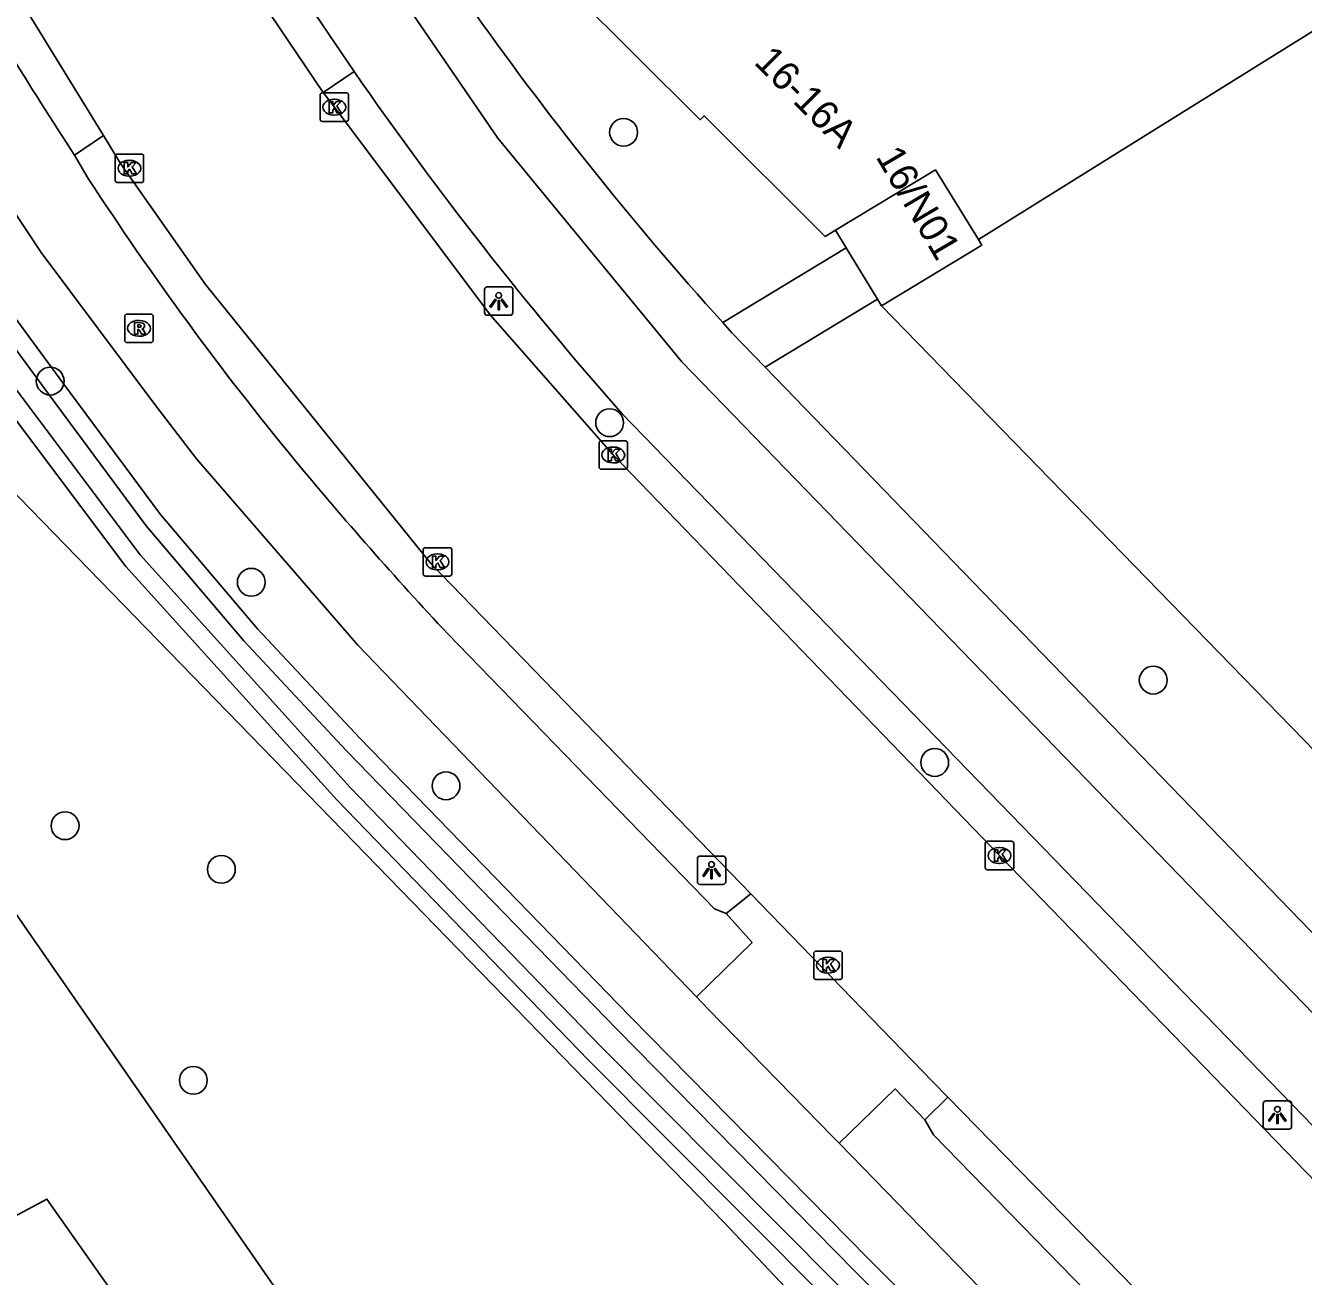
# Model space of a CAD drawing. Extents: x 158838 to 160074, y 386376 to 387776.
# Drawn here: x 159836.16 to 159881.09, y 387261.85 to 387305.85 of the extents above; entities that cross this region are included whole.
import ezdxf

# ---------------------------------------------------------------- set-up
doc = ezdxf.new("R2010")
doc.units = 0
for name, color, linetype in [('IMGEO_Boom', 7, 'Continuous'), ('IMGEO_Fietspad_open', 7, 'Continuous'), ('IMGEO_Groenvoorziening', 7, 'Continuous'), ('IMGEO_Hek', 7, 'Continuous'), ('IMGEO_Kolk', 7, 'Continuous'), ('IMGEO_Lichtpunt', 7, 'Continuous'), ('IMGEO_Pand', 7, 'Continuous'), ('IMGEO_Pand_nummerreeks', 7, 'Continuous'), ('IMGEO_Parkeervlak_open', 7, 'Continuous'), ('IMGEO_Rijbaan_lokaal_open', 7, 'Continuous'), ('IMGEO_Rioolput', 7, 'Continuous'), ('IMGEO_Voetpad_open', 7, 'Continuous'), ('IMGEO_Waterloop', 7, 'Continuous')]:
    doc.layers.add(name, color=color, linetype=linetype)

msp = doc.modelspace()

# ---------------------------------------------------------------- linework, layer by layer
at = {"layer": 'IMGEO_Boom'}
for centre in [(159857.184, 387302.089), (159837.027, 387293.339), (159856.694, 387291.875), (159844.097, 387286.265), (159875.806, 387282.822), (159868.125, 387279.926), (159850.945, 387279.105), (159837.552, 387277.7), (159843.047, 387276.166), (159842.061, 387268.746)]:
    msp.add_circle(centre, 0.489, dxfattribs=at)
at = {"layer": 'IMGEO_Fietspad_open'}
for points in [[(159918.647, 387236.535), (159918.607, 387236.565), (159908.855, 387243.859), (159904.407, 387247.493), (159901.963, 387250), (159886.918, 387265.432), (159859.238, 387294.014), (159852.761, 387301.888), (159846.894, 387310.468), (159841.816, 387319.539), (159836.803, 387329.409), (159832.191, 387338.423), (159795.722, 387409.755), (159793.998, 387413.217)], [(159859.746, 387271.683), (159847.839, 387284.056), (159842.172, 387290.611), (159840.701, 387292.513), (159836.714, 387297.86), (159834.201, 387301.644)], [(159838.368, 387300.468), (159837.885, 387301.292)], [(159857.136, 387292.193), (159885.628, 387262.803)], [(159860.789, 387274.618), (159860.384, 387274.777), (159851.007, 387284.447)], [(159860.789, 387274.618), (159861.706, 387273.595), (159859.746, 387271.683)], [(159867.777, 387267.351), (159866.73, 387268.442), (159864.768, 387266.536)], [(159905.166, 387225.068), (159904.94, 387224.935), (159899.668, 387233.431), (159898.15, 387235.663), (159894.459, 387239.749), (159868.084, 387266.828), (159867.777, 387267.351)], [(159891.664, 387238.861), (159880.834, 387250), (159864.768, 387266.536)]]:
    msp.add_lwpolyline(points, dxfattribs=at)
for centre, radius, start, end in [((159953.595, 387377.421), 128.717, 214.65734, 221.46294), ((159930.07, 387360.049), 109.358, 213.01254, 219.45554), ((159948.394, 387375.563), 133.365, 219.59924, 223.09463)]:
    msp.add_arc(centre, radius, start, end, dxfattribs=at)
at = {"layer": 'IMGEO_Groenvoorziening'}
for points in [[(159894.461, 387229.095), (159887.718, 387236.828), (159874.988, 387250), (159864.259, 387261.102), (159855.947, 387269.459), (159847.1, 387278.608), (159839.687, 387286.823), (159830.807, 387298.645), (159831.332, 387298.929), (159832.155, 387299.376), (159835.369, 387296.136), (159837.477, 387293.283), (159840.906, 387288.649), (159844.318, 387284.632), (159847.917, 387280.781), (159857.413, 387270.99), (159865.785, 387262.476), (159878.214, 387250), (159892.508, 387235.653), (159896.432, 387231.135)], [(159829.346, 387299.159), (159832.681, 387292.587), (159856.654, 387267.923), (159860.719, 387263.74), (159861.093, 387263.344), (159873.697, 387250), (159891.281, 387231.384)]]:
    msp.add_lwpolyline(points, dxfattribs=at)
at = {"layer": 'IMGEO_Hek'}
for points in [[(159829.346, 387299.159), (159832.681, 387292.587), (159856.654, 387267.923)], [(159866.248, 387295.991), (159892.524, 387268.97)], [(159856.654, 387267.923), (159860.719, 387263.74), (159861.093, 387263.344)], [(159861.093, 387263.344), (159873.697, 387250), (159891.281, 387231.384)]]:
    msp.add_lwpolyline(points, dxfattribs=at)
at = {"layer": 'IMGEO_Kolk'}
for p, q in [((159846.59, 387303.474), (159847.442, 387303.474)), ((159846.515, 387302.548), (159846.515, 387303.4)), ((159847.003, 387303.254), (159847.028, 387303.254)), ((159847.516, 387303.4), (159847.516, 387302.548)), ((159847.026, 387302.694), (159847.001, 387302.694)), ((159847.442, 387302.474), (159846.59, 387302.474)), ((159839.312, 387300.399), (159839.312, 387301.251)), ((159839.387, 387301.325), (159840.239, 387301.325)), ((159840.313, 387301.251), (159840.313, 387300.399)), ((159839.8, 387301.105), (159839.825, 387301.105)), ((159840.239, 387300.325), (159839.387, 387300.325)), ((159839.823, 387300.545), (159839.798, 387300.545)), ((159856.322, 387290.315), (159856.322, 387291.167)), ((159856.397, 387291.241), (159857.249, 387291.241)), ((159856.81, 387291.021), (159856.835, 387291.021)), ((159857.323, 387291.167), (159857.323, 387290.315)), ((159856.833, 387290.461), (159856.808, 387290.461)), ((159857.249, 387290.241), (159856.397, 387290.241)), ((159850.143, 387286.555), (159850.143, 387287.407)), ((159850.218, 387287.481), (159851.07, 387287.481)), ((159850.631, 387287.261), (159850.656, 387287.261)), ((159851.144, 387287.407), (159851.144, 387286.555)), ((159851.07, 387286.481), (159850.218, 387286.481)), ((159850.654, 387286.701), (159850.629, 387286.701)), ((159869.899, 387276.227), (159869.899, 387277.079)), ((159869.974, 387277.153), (159870.826, 387277.153)), ((159870.387, 387276.933), (159870.412, 387276.933)), ((159870.9, 387277.079), (159870.9, 387276.227)), ((159870.826, 387276.153), (159869.974, 387276.153)), ((159870.41, 387276.373), (159870.385, 387276.373)), ((159863.87, 387272.367), (159863.87, 387273.219)), ((159863.945, 387273.293), (159864.797, 387273.293)), ((159864.358, 387273.073), (159864.383, 387273.073)), ((159864.871, 387273.219), (159864.871, 387272.367)), ((159864.381, 387272.513), (159864.356, 387272.513)), ((159864.797, 387272.293), (159863.945, 387272.293))]:
    msp.add_line(p, q, dxfattribs=at)
for points in [[(159846.59, 387303.474), (159847.442, 387303.474)], [(159846.515, 387302.548), (159846.515, 387303.4)], [(159846.836, 387303.174), (159846.959, 387303.174), (159846.959, 387303.023), (159847.089, 387303.174), (159847.253, 387303.174), (159847.107, 387303.023), (159847.26, 387302.774), (159847.108, 387302.774), (159847.023, 387302.938), (159846.959, 387302.871), (159846.959, 387302.774), (159846.836, 387302.774), (159846.836, 387303.174)], [(159847.516, 387303.4), (159847.516, 387302.548)], [(159847.442, 387302.474), (159846.59, 387302.474)], [(159839.312, 387300.399), (159839.312, 387301.251)], [(159839.387, 387301.325), (159840.239, 387301.325)], [(159840.313, 387301.251), (159840.313, 387300.399)], [(159839.633, 387301.025), (159839.756, 387301.025), (159839.756, 387300.874), (159839.886, 387301.025), (159840.05, 387301.025), (159839.904, 387300.874), (159840.057, 387300.625), (159839.905, 387300.625), (159839.82, 387300.789), (159839.756, 387300.722), (159839.756, 387300.625), (159839.633, 387300.625), (159839.633, 387301.025)], [(159840.239, 387300.325), (159839.387, 387300.325)], [(159856.322, 387290.315), (159856.322, 387291.167)], [(159856.397, 387291.241), (159857.249, 387291.241)], [(159856.643, 387290.941), (159856.766, 387290.941), (159856.766, 387290.79), (159856.896, 387290.941), (159857.06, 387290.941), (159856.914, 387290.79), (159857.067, 387290.541), (159856.915, 387290.541), (159856.83, 387290.705), (159856.766, 387290.638), (159856.766, 387290.541), (159856.643, 387290.541), (159856.643, 387290.941)], [(159857.323, 387291.167), (159857.323, 387290.315)], [(159857.249, 387290.241), (159856.397, 387290.241)], [(159850.143, 387286.555), (159850.143, 387287.407)], [(159850.218, 387287.481), (159851.07, 387287.481)], [(159851.144, 387287.407), (159851.144, 387286.555)], [(159850.464, 387287.181), (159850.587, 387287.181), (159850.587, 387287.03), (159850.717, 387287.181), (159850.881, 387287.181), (159850.735, 387287.03), (159850.888, 387286.781), (159850.736, 387286.781), (159850.651, 387286.945), (159850.587, 387286.878), (159850.587, 387286.781), (159850.464, 387286.781), (159850.464, 387287.181)], [(159851.07, 387286.481), (159850.218, 387286.481)], [(159869.899, 387276.227), (159869.899, 387277.079)], [(159869.974, 387277.153), (159870.826, 387277.153)], [(159870.9, 387277.079), (159870.9, 387276.227)], [(159870.22, 387276.853), (159870.343, 387276.853), (159870.343, 387276.702), (159870.473, 387276.853), (159870.637, 387276.853), (159870.491, 387276.702), (159870.644, 387276.453), (159870.492, 387276.453), (159870.407, 387276.617), (159870.343, 387276.55), (159870.343, 387276.453), (159870.22, 387276.453), (159870.22, 387276.853)], [(159870.826, 387276.153), (159869.974, 387276.153)], [(159863.87, 387272.367), (159863.87, 387273.219)], [(159863.945, 387273.293), (159864.797, 387273.293)], [(159864.191, 387272.993), (159864.314, 387272.993), (159864.314, 387272.842), (159864.444, 387272.993), (159864.608, 387272.993), (159864.462, 387272.842), (159864.615, 387272.593), (159864.463, 387272.593), (159864.378, 387272.757), (159864.314, 387272.69), (159864.314, 387272.593), (159864.191, 387272.593), (159864.191, 387272.993)], [(159864.871, 387273.219), (159864.871, 387272.367)], [(159864.797, 387272.293), (159863.945, 387272.293)]]:
    msp.add_lwpolyline(points, dxfattribs=at)
for centre, start, end in [((159846.592, 387303.398), 91.552, 178.448), ((159846.592, 387303.398), 91.552, 178.448), ((159847.44, 387303.398), 1.552, 88.448), ((159847.44, 387303.398), 1.552, 88.448), ((159846.592, 387302.55), 181.552, 268.448), ((159846.592, 387302.55), 181.552, 268.448), ((159847.44, 387302.55), 271.552, 358.448), ((159847.44, 387302.55), 271.552, 358.448), ((159839.389, 387301.249), 91.552, 178.448), ((159839.389, 387301.249), 91.552, 178.448), ((159840.237, 387301.249), 1.552, 88.448), ((159840.237, 387301.249), 1.552, 88.448), ((159839.389, 387300.401), 181.552, 268.448), ((159839.389, 387300.401), 181.552, 268.448), ((159840.237, 387300.401), 271.552, 358.448), ((159840.237, 387300.401), 271.552, 358.448), ((159856.399, 387291.165), 91.552, 178.448), ((159856.399, 387291.165), 91.552, 178.448), ((159857.247, 387291.165), 1.552, 88.448), ((159857.247, 387291.165), 1.552, 88.448), ((159856.399, 387290.317), 181.552, 268.448), ((159856.399, 387290.317), 181.552, 268.448), ((159857.247, 387290.317), 271.552, 358.448), ((159857.247, 387290.317), 271.552, 358.448), ((159850.22, 387287.405), 91.552, 178.448), ((159850.22, 387287.405), 91.552, 178.448), ((159851.068, 387287.405), 1.552, 88.448), ((159851.068, 387287.405), 1.552, 88.448), ((159850.22, 387286.557), 181.552, 268.448), ((159850.22, 387286.557), 181.552, 268.448), ((159851.068, 387286.557), 271.552, 358.448), ((159851.068, 387286.557), 271.552, 358.448), ((159869.976, 387277.077), 91.552, 178.448), ((159869.976, 387277.077), 91.552, 178.448), ((159870.824, 387277.077), 1.552, 88.448), ((159870.824, 387277.077), 1.552, 88.448), ((159869.976, 387276.229), 181.552, 268.448), ((159869.976, 387276.229), 181.552, 268.448), ((159870.824, 387276.229), 271.552, 358.448), ((159870.824, 387276.229), 271.552, 358.448), ((159863.947, 387273.217), 91.552, 178.448), ((159863.947, 387273.217), 91.552, 178.448), ((159864.795, 387273.217), 1.552, 88.448), ((159864.795, 387273.217), 1.552, 88.448), ((159863.947, 387272.369), 181.552, 268.448), ((159863.947, 387272.369), 181.552, 268.448), ((159864.795, 387272.369), 271.552, 358.448), ((159864.795, 387272.369), 271.552, 358.448)]:
    msp.add_arc(centre, 0.0765, start, end, dxfattribs=at)
for centre, major_axis, ratio, start_param, end_param in [((159847.002, 387302.974), (-0.387, 0.002), 0.722429, 4.712389, 7.853982), ((159847.027, 387302.974), (-0.39, 0.002), 0.717154, 1.570796, 4.712389), ((159839.799, 387300.825), (-0.387, 0.002), 0.722429, 4.712389, 7.853982), ((159839.824, 387300.825), (-0.39, 0.002), 0.717154, 1.570796, 4.712389), ((159856.809, 387290.741), (-0.387, 0.002), 0.722429, 4.712389, 7.853982), ((159856.834, 387290.741), (-0.39, 0.002), 0.717154, 1.570796, 4.712389), ((159850.63, 387286.981), (-0.387, 0.002), 0.722429, 4.712389, 7.853982), ((159850.655, 387286.981), (-0.39, 0.002), 0.717154, 1.570796, 4.712389), ((159870.386, 387276.653), (-0.387, 0.002), 0.722429, 4.712389, 7.853982), ((159870.411, 387276.653), (-0.39, 0.002), 0.717154, 1.570796, 4.712389), ((159864.357, 387272.793), (-0.387, 0.002), 0.722429, 4.712389, 7.853982), ((159864.382, 387272.793), (-0.39, 0.002), 0.717154, 1.570796, 4.712389)]:
    msp.add_ellipse(centre, major_axis=major_axis, ratio=ratio, start_param=start_param, end_param=end_param, dxfattribs=at)
at = {"layer": 'IMGEO_Lichtpunt'}
for p, q in [((159852.296, 387296.558), (159852.296, 387295.751)), ((159852.296, 387296.558), (159852.296, 387295.751)), ((159853.198, 387296.653), (159852.39, 387296.653)), ((159853.198, 387296.653), (159852.39, 387296.653)), ((159853.292, 387295.751), (159853.292, 387296.558)), ((159853.292, 387295.751), (159853.292, 387296.558)), ((159852.39, 387295.657), (159853.198, 387295.657)), ((159852.39, 387295.657), (159853.198, 387295.657)), ((159859.779, 387276.54), (159859.779, 387275.733)), ((159859.779, 387276.54), (159859.779, 387275.733)), ((159860.681, 387276.635), (159859.873, 387276.635)), ((159860.681, 387276.635), (159859.873, 387276.635)), ((159860.775, 387275.733), (159860.775, 387276.54)), ((159860.775, 387275.733), (159860.775, 387276.54)), ((159859.873, 387275.639), (159860.681, 387275.639)), ((159859.873, 387275.639), (159860.681, 387275.639)), ((159879.673, 387267.93), (159879.673, 387267.123)), ((159879.673, 387267.93), (159879.673, 387267.123)), ((159880.575, 387268.025), (159879.767, 387268.025)), ((159880.575, 387268.025), (159879.767, 387268.025)), ((159880.669, 387267.123), (159880.669, 387267.93)), ((159880.669, 387267.123), (159880.669, 387267.93)), ((159879.767, 387267.029), (159880.575, 387267.029)), ((159879.767, 387267.029), (159880.575, 387267.029))]:
    msp.add_line(p, q, dxfattribs=at)
for points in [[(159852.67, 387296.222), (159852.709, 387296.194), (159852.521, 387295.932), (159852.483, 387295.959), (159852.67, 387296.222)], [(159852.882, 387296.194), (159852.92, 387296.221), (159853.107, 387295.959), (159853.068, 387295.931), (159852.882, 387296.194)], [(159852.772, 387296.174), (159852.819, 387296.174), (159852.819, 387295.852), (159852.772, 387295.852), (159852.772, 387296.174)], [(159860.153, 387276.204), (159860.192, 387276.176), (159860.004, 387275.914), (159859.966, 387275.941), (159860.153, 387276.204)], [(159860.255, 387276.156), (159860.302, 387276.156), (159860.302, 387275.834), (159860.255, 387275.834), (159860.255, 387276.156)], [(159860.365, 387276.176), (159860.403, 387276.203), (159860.59, 387275.941), (159860.551, 387275.913), (159860.365, 387276.176)], [(159880.047, 387267.594), (159880.086, 387267.566), (159879.898, 387267.304), (159879.86, 387267.331), (159880.047, 387267.594)], [(159880.149, 387267.546), (159880.196, 387267.546), (159880.196, 387267.224), (159880.149, 387267.224), (159880.149, 387267.546)], [(159880.259, 387267.566), (159880.297, 387267.593), (159880.484, 387267.331), (159880.445, 387267.303), (159880.259, 387267.566)]]:
    msp.add_lwpolyline(points, dxfattribs=at)
for centre in [(159852.795, 387296.356), (159860.278, 387276.338), (159880.172, 387267.728)]:
    msp.add_circle(centre, 0.0994, dxfattribs=at)
for centre, start, end in [((159852.39, 387296.558), 90, 180), ((159852.39, 387296.558), 90, 180), ((159853.198, 387296.558), 0, 90), ((159853.198, 387296.558), 0, 90), ((159852.39, 387295.751), 180, 270), ((159852.39, 387295.751), 180, 270), ((159853.198, 387295.751), 270, 0), ((159853.198, 387295.751), 270, 360), ((159859.873, 387276.54), 90, 180), ((159859.873, 387276.54), 90, 180), ((159860.681, 387276.54), 0, 90), ((159860.681, 387276.54), 0, 90), ((159859.873, 387275.733), 180, 270), ((159859.873, 387275.733), 180, 270), ((159860.681, 387275.733), 270, 0), ((159860.681, 387275.733), 270, 360), ((159879.767, 387267.93), 90, 180), ((159879.767, 387267.93), 90, 180), ((159880.575, 387267.93), 0, 90), ((159880.575, 387267.93), 0, 90), ((159879.767, 387267.123), 180, 270), ((159879.767, 387267.123), 180, 270), ((159880.575, 387267.123), 270, 0), ((159880.575, 387267.123), 270, 360)]:
    msp.add_arc(centre, 0.0946, start, end, dxfattribs=at)
at = {"layer": 'IMGEO_Pand'}
for points in [[(159869.66, 387298.324), (159874.649, 387301.433), (159900.087, 387317.286)], [(159855.699, 387307.242), (159855.368, 387307.035), (159859.874, 387302.533), (159860.016, 387302.675), (159864.27, 387298.425), (159864.637, 387298.647)], [(159864.637, 387298.647), (159868.147, 387300.77), (159869.66, 387298.324)], [(159865.01, 387298.032), (159864.637, 387298.647)], [(159865.01, 387298.032), (159866.108, 387296.222)], [(159869.66, 387298.324), (159869.782, 387298.126), (159866.248, 387295.991)], [(159866.248, 387295.991), (159866.108, 387296.222)]]:
    msp.add_lwpolyline(points, dxfattribs=at)
at = {"layer": 'IMGEO_Parkeervlak_open'}
msp.add_lwpolyline([(159892.524, 387268.97), (159866.248, 387295.991)], dxfattribs=at)
at = {"layer": 'IMGEO_Rijbaan_lokaal_open'}
for points in [[(159840.932, 387315.313), (159845.882, 387306.94), (159847.716, 387304.224)], [(159846.63, 387303.491), (159844.774, 387306.24), (159839.804, 387314.646)], [(159834.401, 387309.349), (159834.782, 387308.68), (159838.896, 387301.979)], [(159847.716, 387304.224), (159846.63, 387303.491)], [(159884.675, 387261.875), (159884.042, 387262.563), (159870.421, 387276.63), (159856.819, 387290.743), (159852.494, 387295.674), (159847.02, 387302.979), (159846.63, 387303.491)], [(159838.896, 387301.979), (159837.885, 387301.292)], [(159838.896, 387301.979), (159839.501, 387300.995), (159842.487, 387296.743), (159850.413, 387286.923), (159861.655, 387275.308)], [(159826.797, 387287.611), (159847.022, 387258.43)], [(159868.58, 387268.154), (159868.042, 387268.71), (159861.655, 387275.308)], [(159908.843, 387226.807), (159908.589, 387227.074), (159903.306, 387232.456), (159898.286, 387237.559), (159892.287, 387243.779), (159881.721, 387254.71), (159868.58, 387268.154)], [(159846.628, 387234.383), (159851.444, 387236.825), (159851.915, 387237.263), (159852.084, 387237.959), (159851.949, 387238.823), (159843.24, 387255.254), (159841.668, 387257.813), (159836.91, 387264.569), (159832.433, 387262.178)]]:
    msp.add_lwpolyline(points, dxfattribs=at)
msp.add_arc((159957.817, 387379.928), 143.413, 209.76294, 213.25173, dxfattribs=at)
at = {"layer": 'IMGEO_Rioolput'}
for p, q in [((159839.649, 387294.77), (159839.649, 387295.622)), ((159839.724, 387295.696), (159840.576, 387295.696)), ((159840.137, 387295.476), (159840.162, 387295.476)), ((159840.65, 387295.622), (159840.65, 387294.77)), ((159840.16, 387294.916), (159840.135, 387294.916)), ((159840.576, 387294.696), (159839.724, 387294.696))]:
    msp.add_line(p, q, dxfattribs=at)
for points in [[(159839.649, 387294.77), (159839.649, 387295.622)], [(159839.724, 387295.696), (159840.576, 387295.696)], [(159840.238, 387295.394), (159839.986, 387295.396), (159839.986, 387294.996)], [(159840.65, 387295.622), (159840.65, 387294.77)], [(159839.986, 387294.996), (159840.11, 387294.996), (159840.11, 387295.158), (159840.121, 387295.158)], [(159840.164, 387295.315), (159840.11, 387295.315), (159840.11, 387295.234)], [(159840.11, 387295.234), (159840.162, 387295.234)], [(159840.168, 387295.129), (159840.239, 387294.996), (159840.379, 387294.996), (159840.314, 387295.122)], [(159840.576, 387294.696), (159839.724, 387294.696)]]:
    msp.add_lwpolyline(points, dxfattribs=at)
for centre, radius, start, end in [((159839.726, 387295.62), 0.0765, 91.552, 178.448), ((159839.726, 387295.62), 0.0765, 91.552, 178.448), ((159840.237, 387295.284), 0.109, 350.3612, 89.416), ((159840.574, 387295.62), 0.0765, 1.552, 88.448), ((159840.574, 387295.62), 0.0765, 1.552, 88.448), ((159840.12, 387295.105), 0.0533, 26.0293, 88.6989), ((159840.146, 387295.423), 0.19, 274.7715, 282.9687), ((159840.17, 387295.219), 0.0964, 77.0061, 93.1865), ((159840.184, 387295.276), 0.0378, 276.6634, 79.6772), ((159840.235, 387295.284), 0.112, 277.5842, 350.9817), ((159840.219, 387295.069), 0.108, 29.5134, 73.7905), ((159839.726, 387294.772), 0.0765, 181.552, 268.448), ((159839.726, 387294.772), 0.0765, 181.552, 268.448), ((159840.574, 387294.772), 0.0765, 271.552, 358.448), ((159840.574, 387294.772), 0.0765, 271.552, 358.448)]:
    msp.add_arc(centre, radius, start, end, dxfattribs=at)
for centre, major_axis, ratio, start_param, end_param in [((159840.136, 387295.196), (-0.387, 0.002), 0.722429, 4.712389, 7.853982), ((159840.161, 387295.196), (-0.39, 0.002), 0.717154, 1.570796, 4.712389)]:
    msp.add_ellipse(centre, major_axis=major_axis, ratio=ratio, start_param=start_param, end_param=end_param, dxfattribs=at)
at = {"layer": 'IMGEO_Voetpad_open'}
for points in [[(159860.671, 387295.4), (159865.01, 387298.032)], [(159866.108, 387296.222), (159862.166, 387293.831)], [(159862.166, 387293.831), (159860.994, 387295.043), (159860.671, 387295.4)], [(159889.346, 387265.723), (159888.282, 387266.812), (159862.166, 387293.831)], [(159861.655, 387275.308), (159860.789, 387274.618)], [(159864.768, 387266.536), (159864.544, 387266.755), (159860.175, 387271.242), (159859.746, 387271.683)], [(159867.777, 387267.351), (159868.58, 387268.154)]]:
    msp.add_lwpolyline(points, dxfattribs=at)
msp.add_arc((159949.663, 387375.607), 119.803, 215.12941, 222.02757, dxfattribs=at)
at = {"layer": 'IMGEO_Waterloop'}
msp.add_lwpolyline([(159895.007, 387229.45), (159888.193, 387237.264), (159875.451, 387250.448), (159864.719, 387261.553), (159856.407, 387269.91), (159847.571, 387279.048), (159840.185, 387287.233), (159831.771, 387298.434), (159832.038, 387298.579), (159834.879, 387295.715), (159836.959, 387292.9), (159840.401, 387288.248), (159843.837, 387284.203), (159847.45, 387280.337), (159856.952, 387270.54), (159865.327, 387262.023), (159877.758, 387249.545), (159892.036, 387235.214), (159895.915, 387230.748)], dxfattribs=at)

# ---------------------------------------------------------------- texts
at = {"layer": 'IMGEO_Pand_nummerreeks'}
for s, rotation, p in [('16-16A', 315.027, (159861.734, 387304.521)), ('16/N01', 300.4305, (159866.031, 387301.232))]:
    msp.add_text(s, height=1, rotation=rotation, dxfattribs=at).set_placement(p)

doc.saveas('drawing.dxf')
